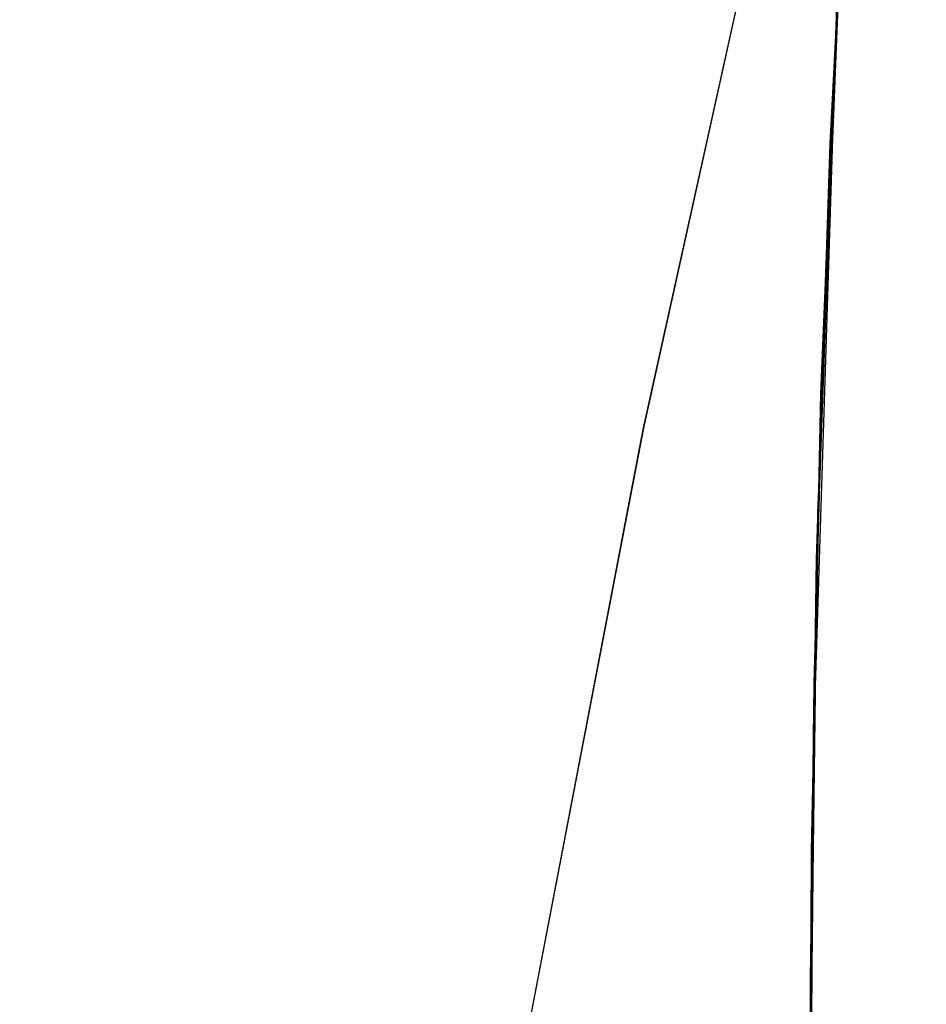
# Model space of a CAD drawing. Header units: metres. Extents: x 209848 to 209928, y 1182430 to 1182563.
# Tile 949 of 1056: x 209849.82 to 209850.107, y 1182500.789 to 1182501.101. Entities that reach past the tile are written whole.
import ezdxf

# ---------------------------------------------------------------- set-up
doc = ezdxf.new("R2010")
doc.units = ezdxf.units.M
doc.header["$MEASUREMENT"] = 0
doc.linetypes.add('DGN Style 2', pattern=[15.036391, 9.021834, -6.014556])
doc.layers.get('0').update_dxf_attribs({"color": 254})

# ---------------------------------------------------------------- blocks, each defined once
blk = doc.blocks.new('*U2')
at = {"color": 3, "linetype": 'Continuous'}
for p, q in [((-1.26655, 2.03562), (-1.2517, 2.26333)), ((-1.27379, 1.80552), (-1.26655, 2.03562)), ((-1.27499, 1.57481), (-1.27379, 1.80552))]:
    blk.add_line(p, q, dxfattribs=at)
blk = doc.blocks.new('*U3')
at = {"color": 3, "linetype": 'Continuous'}
for p, q in [((-1.27239, 1.88343), (-1.26404, 2.0895)), ((-1.27498, 1.67604), (-1.27239, 1.88343))]:
    blk.add_line(p, q, dxfattribs=at)
blk = doc.blocks.new('*U4')
at = {"color": 3, "linetype": 'Continuous'}
for p, q in [((-1.2728, 1.86324), (-1.26573, 2.05916)), ((-1.27495, 1.66664), (-1.2728, 1.86324))]:
    blk.add_line(p, q, dxfattribs=at)
blk = doc.blocks.new('*U5')
at = {"color": 3, "linetype": 'Continuous'}
for p, q in [((-1.26984, 1.96002), (-1.26384, 2.08884)), ((-1.27345, 1.82984), (-1.26984, 1.96002)), ((-1.27486, 1.69835), (-1.27345, 1.82984))]:
    blk.add_line(p, q, dxfattribs=at)
blk = doc.blocks.new('*U6')
at = {"color": 3, "linetype": 'Continuous'}
for p, q in [((-1.27152, 1.91065), (-1.26552, 2.05847)), ((-1.2744, 1.76185), (-1.27152, 1.91065)), ((-1.275, 1.61275), (-1.2744, 1.76185))]:
    blk.add_line(p, q, dxfattribs=at)
blk = doc.blocks.new('*U7')
at = {"color": 3, "linetype": 'Continuous'}
for p, q in [((-1.27139, 1.92146), (-1.26537, 2.06572)), ((-1.27437, 1.77652), (-1.27139, 1.92146)), ((-1.27499, 1.6307), (-1.27437, 1.77652))]:
    blk.add_line(p, q, dxfattribs=at)
blk = doc.blocks.new('*U8')
at = {"color": 3, "linetype": 'Continuous'}
for p, q in [((-1.26842, 2.00052), (-1.2615, 2.131)), ((-1.27274, 1.86899), (-1.26842, 2.00052)), ((-1.27462, 1.73621), (-1.27274, 1.86899)), ((-1.275, 1.60307), (-1.27462, 1.73621))]:
    blk.add_line(p, q, dxfattribs=at)
blk = doc.blocks.new('*U9')
at = {"color": 3, "linetype": 'Continuous'}
for p, q in [((-1.27086, 1.93346), (-1.26626, 2.04389)), ((-1.27357, 1.82245), (-1.27086, 1.93346)), ((-1.27468, 1.71086), (-1.27357, 1.82245))]:
    blk.add_line(p, q, dxfattribs=at)
blk = doc.blocks.new('ATTEMP')
at = {"color": 5, "linetype": 'Continuous', "flags": 128}
for points in [[(-10.03617, 0.00166), (-10.03212, 0.27182), (-10.01996, 0.54459), (-9.99972, 0.81802), (-9.9714, 1.09182), (-9.93503, 1.36573), (-9.89063, 1.63945), (-9.8382, 1.91272), (-9.77779, 2.18525), (-9.70941, 2.45677), (-9.63311, 2.72701), (-9.54893, 2.9957), (-9.45691, 3.26257), (-9.35711, 3.52735), (-9.24958, 3.78978), (-9.1344, 4.0496), (-9.01163, 4.30656), (-8.88137, 4.56039), (-8.74832, 4.80442), (-8.618, 5.04051), (-8.48761, 5.2758), (-8.35719, 5.51033)], [(-10.03617, 0.00165), (-10.03212, 0.27151), (-10.02, 0.54397), (-9.9998, 0.81708), (-9.97155, 1.09057), (-9.93526, 1.36416), (-9.89096, 1.63758), (-9.83865, 1.91054), (-9.77838, 2.18276), (-9.71016, 2.45399), (-9.63403, 2.72394), (-9.55004, 2.99234), (-9.45822, 3.25892), (-9.35865, 3.52343), (-9.25136, 3.7856), (-9.13643, 4.04517), (-9.01394, 4.30189), (-8.88397, 4.5555), (-8.74659, 4.80575), (-8.60191, 5.05241), (-8.45003, 5.29522)], [(-10.03617, 0.00165), (-10.03214, 0.27105), (-10.02005, 0.54303), (-9.99992, 0.81568), (-9.97177, 1.0887), (-9.93561, 1.36182), (-9.89145, 1.63477), (-9.83933, 1.90727), (-9.77925, 2.17905), (-9.71127, 2.44983), (-9.6354, 2.71933), (-9.55169, 2.98731), (-9.46019, 3.25348), (-9.36094, 3.51758), (-9.25402, 3.77936), (-9.13948, 4.03855), (-9.01739, 4.29491), (-8.88785, 4.54818), (-8.75093, 4.79811), (-8.60672, 5.04446), (-8.45534, 5.28699)], [(-10.03617, 0.00165), (-10.03213, 0.27138), (-10.02001, 0.5437), (-9.99984, 0.81668), (-9.97161, 1.09004), (-9.93536, 1.36349), (-9.8911, 1.63678), (-9.83885, 1.9096), (-9.77863, 2.1817), (-9.71047, 2.4528), (-9.63442, 2.72262), (-9.55051, 2.9909), (-9.45879, 3.25737), (-9.3593, 3.52176), (-9.25212, 3.78382), (-9.13731, 4.04328), (-9.01493, 4.29989), (-8.88508, 4.5534), (-8.74783, 4.80357), (-8.60329, 5.05013), (-8.45155, 5.29287)], [(-10.03617, 0.00165), (-10.03213, 0.27131), (-10.02002, 0.54355), (-9.99986, 0.81645), (-9.97165, 1.08974), (-9.93542, 1.36312), (-9.89118, 1.63633), (-9.83895, 1.90909), (-9.77877, 2.18111), (-9.71065, 2.45214), (-9.63464, 2.72189), (-9.55077, 2.9901), (-9.4591, 3.2565), (-9.35967, 3.52083), (-9.25254, 3.78283), (-9.13779, 4.04223), (-9.01548, 4.29878), (-8.88569, 4.55224), (-8.74852, 4.80235), (-8.60405, 5.04887), (-8.45239, 5.29156)], [(-10.03617, 0.00165), (-10.03213, 0.2712), (-10.02003, 0.54334), (-9.99988, 0.81614), (-9.9717, 1.08932), (-9.93549, 1.3626), (-9.89129, 1.63571), (-9.8391, 1.90836), (-9.77896, 2.18029), (-9.7109, 2.45121), (-9.63494, 2.72087), (-9.55114, 2.98898), (-9.45953, 3.25529), (-9.36018, 3.51953), (-9.25313, 3.78144), (-9.13846, 4.04076), (-9.01624, 4.29723), (-8.88656, 4.55061), (-8.74948, 4.80065), (-8.60512, 5.0471), (-8.45357, 5.28973)], [(-10.03617, 0.00165), (-10.03214, 0.27105), (-10.02005, 0.54303), (-9.99992, 0.81568), (-9.97177, 1.0887), (-9.93561, 1.36182), (-9.89145, 1.63477), (-9.83933, 1.90727), (-9.77925, 2.17905), (-9.71127, 2.44983), (-9.6354, 2.71933), (-9.55169, 2.98731), (-9.46019, 3.25348), (-9.36094, 3.51758), (-9.25402, 3.77936), (-9.13948, 4.03855), (-9.01739, 4.29491), (-8.88785, 4.54818), (-8.75093, 4.79811), (-8.60672, 5.04446), (-8.45534, 5.28699)], [(-10.03617, 0.00165), (-10.03214, 0.27105), (-10.02005, 0.54303), (-9.99992, 0.81568), (-9.97177, 1.0887), (-9.93561, 1.36182), (-9.89145, 1.63477), (-9.83933, 1.90727), (-9.77925, 2.17905), (-9.71127, 2.44983), (-9.6354, 2.71933), (-9.55169, 2.98731), (-9.46019, 3.25348), (-9.36094, 3.51758), (-9.25402, 3.77936), (-9.13948, 4.03855), (-9.01739, 4.29491), (-8.88785, 4.54818), (-8.75093, 4.79811), (-8.60672, 5.04446), (-8.45534, 5.28699)]]:
    blk.add_lwpolyline(points, dxfattribs=at)
at = {"color": 3, "linetype": 'Continuous'}
for name in ['*U9', '*U8', '*U7', '*U6', '*U4', '*U5', '*U3', '*U2']:
    blk.add_blockref(name, (-8.51117, 0), dxfattribs=at)

msp = doc.modelspace()

# ---------------------------------------------------------------- block references
at = {"color": 1, "linetype": 'DGN Style 2'}
msp.add_blockref('ATTEMP', (209859.85591, 1182499.06107), dxfattribs=at)

doc.saveas('drawing.dxf')
